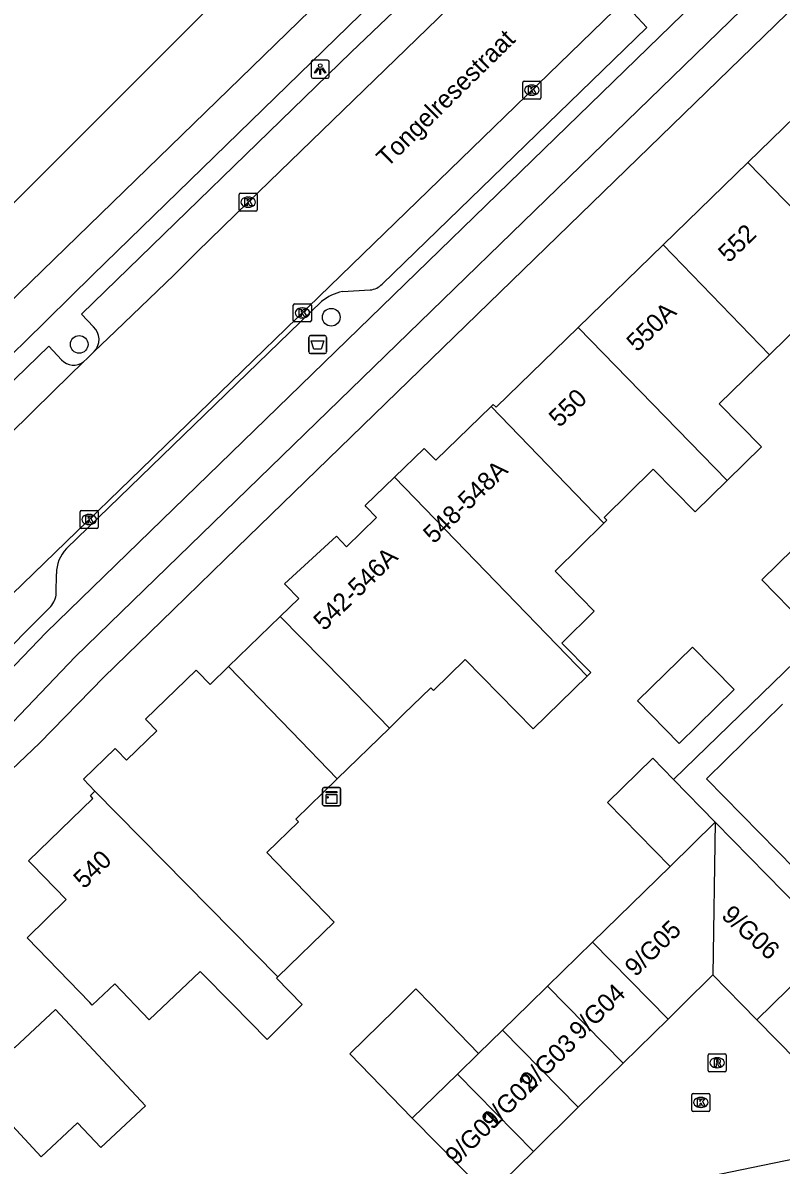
# Model space of a CAD drawing. Extents: x 162880 to 165536, y 384011 to 385179.
# Drawn here: x 164005.4 to 164047.4, y 384241.1 to 384304.3 of the extents above; entities that cross this region are included whole.
import ezdxf

# ---------------------------------------------------------------- set-up
doc = ezdxf.new("R2010")
doc.units = 0
for name, color, linetype in [('IMGEO_Afvalbak', 7, 'Continuous'), ('IMGEO_Boom', 7, 'Continuous'), ('IMGEO_Fietspad_open', 7, 'Continuous'), ('IMGEO_Kast', 7, 'Continuous'), ('IMGEO_Kolk', 7, 'Continuous'), ('IMGEO_Lichtpunt', 7, 'Continuous'), ('IMGEO_Openbare_ruimte_label', 7, 'Continuous'), ('IMGEO_Pand', 7, 'Continuous'), ('IMGEO_Pand_nummerreeks', 7, 'Continuous'), ('IMGEO_Pand_overbouw', 7, 'Continuous'), ('IMGEO_Parkeervlak_open', 7, 'Continuous'), ('IMGEO_Rijbaan_lokaal_gesloten', 7, 'Continuous'), ('IMGEO_Rijbaan_lokaal_open', 7, 'Continuous'), ('IMGEO_Rioolput', 7, 'Continuous'), ('IMGEO_Voetpad_open', 7, 'Continuous')]:
    doc.layers.add(name, color=color, linetype=linetype)

msp = doc.modelspace()

# ---------------------------------------------------------------- linework, layer by layer
at = {"layer": 'IMGEO_Afvalbak'}
for p, q in [((164021.206, 384286.125), (164021.206, 384286.925)), ((164021.206, 384286.925), (164021.206, 384286.125)), ((164021.306, 384287.025), (164022.096, 384287.025)), ((164022.096, 384287.025), (164021.306, 384287.025)), ((164022.196, 384286.925), (164022.196, 384286.125)), ((164022.196, 384286.125), (164022.196, 384286.925)), ((164022.096, 384286.025), (164021.306, 384286.025)), ((164021.306, 384286.025), (164022.096, 384286.025))]:
    msp.add_line(p, q, dxfattribs=at)
msp.add_lwpolyline([(164021.349, 384286.739), (164022.053, 384286.739), (164021.904, 384286.269), (164021.498, 384286.269), (164021.349, 384286.739)], dxfattribs=at)
for centre, start, end in [((164021.306, 384286.925), 90, 180), ((164021.306, 384286.925), 90, 180), ((164022.096, 384286.925), 0, 90), ((164022.096, 384286.925), 360, 90), ((164021.306, 384286.125), 180, 270), ((164021.306, 384286.125), 180, 270), ((164022.096, 384286.125), 270, 0), ((164022.096, 384286.125), 270, 0)]:
    msp.add_arc(centre, 0.1, start, end, dxfattribs=at)
at = {"layer": 'IMGEO_Boom'}
for centre in [(164022.455, 384288.04), (164008.502, 384286.537)]:
    msp.add_circle(centre, 0.489, dxfattribs=at)
at = {"layer": 'IMGEO_Fietspad_open'}
for points in [[(163970.001, 384258.672), (163977.889, 384266.075), (163981.644, 384269.371), (163997.215, 384281.927), (163999.503, 384283.87), (164000, 384284.353), (164038.698, 384321.975), (164046.768, 384329.792)], [(163995.691, 384277.98), (163996.523, 384278.637), (164000, 384281.541), (164000.811, 384282.218), (164002.596, 384283.885), (164005.472, 384286.656), (164009.249, 384290.386), (164048.264, 384328.35)], [(164056.261, 384318.565), (164052.162, 384314.789), (164006.668, 384270.584), (164000.239, 384263.885), (164000, 384263.648), (163990.948, 384254.661), (163986.238, 384250), (163945.765, 384209.948), (163927.179, 384191.226)], [(163960.692, 384221.686), (163966.751, 384227.692), (163989.256, 384250), (163992.452, 384253.182), (164000, 384260.664), (164001.789, 384262.437), (164008.279, 384269.229), (164053.426, 384313.105), (164057.135, 384316.464)]]:
    msp.add_lwpolyline(points, dxfattribs=at)
at = {"layer": 'IMGEO_Kast'}
for p, q in [((164022.05, 384261.991), (164022.891, 384261.991)), ((164022.891, 384261.991), (164022.05, 384261.991)), ((164021.975, 384261.066), (164021.975, 384261.907)), ((164021.975, 384261.907), (164021.975, 384261.066)), ((164022.975, 384261.916), (164022.975, 384261.075)), ((164022.975, 384261.075), (164022.975, 384261.916)), ((164022.9, 384260.991), (164022.059, 384260.991)), ((164022.059, 384260.991), (164022.9, 384260.991))]:
    msp.add_line(p, q, dxfattribs=at)
for points in [[(164022.17, 384261.781), (164022.77, 384261.781), (164022.77, 384261.696), (164022.17, 384261.696), (164022.17, 384261.781)], [(164022.17, 384261.606), (164022.77, 384261.606), (164022.77, 384261.117), (164022.17, 384261.117), (164022.17, 384261.606)]]:
    msp.add_lwpolyline(points, dxfattribs=at)
msp.add_circle((164022.254, 384261.455), 0.0377, dxfattribs=at)
for centre, start, end in [((164022.053, 384261.913), 92.4484, 184.28452), ((164022.053, 384261.913), 92.4484, 184.28452), ((164022.897, 384261.913), 2.4484, 94.28452), ((164022.897, 384261.913), 2.4484, 94.28452), ((164022.053, 384261.069), 182.4484, 274.28452), ((164022.053, 384261.069), 182.4484, 274.28452), ((164022.897, 384261.069), 272.4484, 4.28452), ((164022.897, 384261.069), 272.4484, 4.28452)]:
    msp.add_arc(centre, 0.0779, start, end, dxfattribs=at)
at = {"layer": 'IMGEO_Kolk'}
for p, q in [((164033.062, 384300.189), (164033.062, 384301.041)), ((164033.137, 384301.115), (164033.989, 384301.115)), ((164033.55, 384300.895), (164033.575, 384300.895)), ((164034.063, 384301.041), (164034.063, 384300.189)), ((164033.989, 384300.115), (164033.137, 384300.115)), ((164033.573, 384300.335), (164033.548, 384300.335)), ((164017.429, 384294.913), (164018.281, 384294.913)), ((164017.354, 384293.987), (164017.354, 384294.839)), ((164017.842, 384294.693), (164017.867, 384294.693)), ((164018.355, 384294.839), (164018.355, 384293.987)), ((164018.281, 384293.913), (164017.429, 384293.913)), ((164017.865, 384294.133), (164017.84, 384294.133)), ((164020.355, 384287.854), (164020.355, 384288.706)), ((164020.43, 384288.78), (164021.282, 384288.78)), ((164020.843, 384288.56), (164020.868, 384288.56)), ((164021.356, 384288.706), (164021.356, 384287.854)), ((164020.866, 384288), (164020.841, 384288)), ((164021.282, 384287.78), (164020.43, 384287.78)), ((164008.554, 384276.413), (164008.554, 384277.265)), ((164008.629, 384277.339), (164009.481, 384277.339)), ((164009.555, 384277.265), (164009.555, 384276.413)), ((164009.065, 384276.559), (164009.04, 384276.559)), ((164009.042, 384277.119), (164009.067, 384277.119)), ((164009.481, 384276.339), (164008.629, 384276.339)), ((164042.417, 384244.135), (164042.417, 384244.987)), ((164042.492, 384245.061), (164043.344, 384245.061)), ((164043.418, 384244.987), (164043.418, 384244.135)), ((164042.928, 384244.281), (164042.903, 384244.281)), ((164042.905, 384244.841), (164042.93, 384244.841)), ((164043.344, 384244.061), (164042.492, 384244.061))]:
    msp.add_line(p, q, dxfattribs=at)
for points in [[(164033.062, 384300.189), (164033.062, 384301.041)], [(164033.137, 384301.115), (164033.989, 384301.115)], [(164033.383, 384300.815), (164033.506, 384300.815), (164033.506, 384300.664), (164033.636, 384300.815), (164033.8, 384300.815), (164033.654, 384300.664), (164033.807, 384300.415), (164033.655, 384300.415), (164033.57, 384300.579), (164033.506, 384300.512), (164033.506, 384300.415), (164033.383, 384300.415), (164033.383, 384300.815)], [(164034.063, 384301.041), (164034.063, 384300.189)], [(164033.989, 384300.115), (164033.137, 384300.115)], [(164017.429, 384294.913), (164018.281, 384294.913)], [(164017.354, 384293.987), (164017.354, 384294.839)], [(164017.675, 384294.613), (164017.798, 384294.613), (164017.798, 384294.462), (164017.928, 384294.613), (164018.092, 384294.613), (164017.946, 384294.462), (164018.099, 384294.213), (164017.947, 384294.213), (164017.862, 384294.377), (164017.798, 384294.31), (164017.798, 384294.213), (164017.675, 384294.213), (164017.675, 384294.613)], [(164018.355, 384294.839), (164018.355, 384293.987)], [(164018.281, 384293.913), (164017.429, 384293.913)], [(164020.355, 384287.854), (164020.355, 384288.706)], [(164020.43, 384288.78), (164021.282, 384288.78)], [(164021.356, 384288.706), (164021.356, 384287.854)], [(164020.676, 384288.48), (164020.799, 384288.48), (164020.799, 384288.329), (164020.929, 384288.48), (164021.093, 384288.48), (164020.947, 384288.329), (164021.1, 384288.08), (164020.948, 384288.08), (164020.863, 384288.244), (164020.799, 384288.177), (164020.799, 384288.08), (164020.676, 384288.08), (164020.676, 384288.48)], [(164021.282, 384287.78), (164020.43, 384287.78)], [(164008.554, 384276.413), (164008.554, 384277.265)], [(164008.629, 384277.339), (164009.481, 384277.339)], [(164009.555, 384277.265), (164009.555, 384276.413)], [(164008.875, 384277.039), (164008.998, 384277.039), (164008.998, 384276.888), (164009.128, 384277.039), (164009.292, 384277.039), (164009.146, 384276.888), (164009.299, 384276.639), (164009.147, 384276.639), (164009.062, 384276.803), (164008.998, 384276.736), (164008.998, 384276.639), (164008.875, 384276.639), (164008.875, 384277.039)], [(164009.481, 384276.339), (164008.629, 384276.339)], [(164042.417, 384244.135), (164042.417, 384244.987)], [(164042.492, 384245.061), (164043.344, 384245.061)], [(164043.418, 384244.987), (164043.418, 384244.135)], [(164042.738, 384244.761), (164042.861, 384244.761), (164042.861, 384244.61), (164042.991, 384244.761), (164043.155, 384244.761), (164043.009, 384244.61), (164043.162, 384244.361), (164043.01, 384244.361), (164042.925, 384244.525), (164042.861, 384244.458), (164042.861, 384244.361), (164042.738, 384244.361), (164042.738, 384244.761)], [(164043.344, 384244.061), (164042.492, 384244.061)]]:
    msp.add_lwpolyline(points, dxfattribs=at)
for centre, start, end in [((164033.139, 384301.039), 91.55205, 178.44795), ((164033.139, 384301.039), 91.55205, 178.44795), ((164033.987, 384301.039), 1.55205, 88.44795), ((164033.987, 384301.039), 1.55205, 88.44795), ((164033.139, 384300.191), 181.55205, 268.44795), ((164033.139, 384300.191), 181.55205, 268.44795), ((164033.987, 384300.191), 271.55205, 358.44795), ((164033.987, 384300.191), 271.55205, 358.44795), ((164017.431, 384294.837), 91.55205, 178.44795), ((164017.431, 384294.837), 91.55205, 178.44795), ((164018.279, 384294.837), 1.55205, 88.44795), ((164018.279, 384294.837), 1.55205, 88.44795), ((164017.431, 384293.989), 181.55205, 268.44795), ((164017.431, 384293.989), 181.55205, 268.44795), ((164018.279, 384293.989), 271.55205, 358.44795), ((164018.279, 384293.989), 271.55205, 358.44795), ((164020.432, 384288.704), 91.55205, 178.44795), ((164020.432, 384288.704), 91.55205, 178.44795), ((164021.28, 384288.704), 1.55205, 88.44795), ((164021.28, 384288.704), 1.55205, 88.44795), ((164020.432, 384287.856), 181.55205, 268.44795), ((164020.432, 384287.856), 181.55205, 268.44795), ((164021.28, 384287.856), 271.55205, 358.44795), ((164021.28, 384287.856), 271.55205, 358.44795), ((164008.631, 384277.263), 91.55205, 178.44795), ((164008.631, 384277.263), 91.55205, 178.44795), ((164009.479, 384277.263), 1.55205, 88.44795), ((164009.479, 384277.263), 1.55205, 88.44795), ((164008.631, 384276.415), 181.55205, 268.44795), ((164008.631, 384276.415), 181.55205, 268.44795), ((164009.479, 384276.415), 271.55205, 358.44795), ((164009.479, 384276.415), 271.55205, 358.44795), ((164042.494, 384244.985), 91.55205, 178.44795), ((164042.494, 384244.985), 91.55205, 178.44795), ((164043.342, 384244.985), 1.55205, 88.44795), ((164043.342, 384244.985), 1.55205, 88.44795), ((164042.494, 384244.137), 181.55205, 268.44795), ((164042.494, 384244.137), 181.55205, 268.44795), ((164043.342, 384244.137), 271.55205, 358.44795), ((164043.342, 384244.137), 271.55205, 358.44795)]:
    msp.add_arc(centre, 0.0765, start, end, dxfattribs=at)
for centre, major_axis, ratio, start_param, end_param in [((164033.549, 384300.615), (-0.387, 0.002), 0.722429, 4.712389, 7.853982), ((164033.574, 384300.615), (-0.39, 0.002), 0.717154, 1.570796, 4.712389), ((164017.841, 384294.413), (-0.387, 0.002), 0.722429, 4.712389, 7.853982), ((164017.866, 384294.413), (-0.39, 0.002), 0.717154, 1.570796, 4.712389), ((164020.842, 384288.28), (-0.387, 0.002), 0.722429, 4.712389, 7.853982), ((164020.867, 384288.28), (-0.39, 0.002), 0.717154, 1.570796, 4.712389), ((164009.041, 384276.839), (-0.387, 0.002), 0.722429, 4.712389, 7.853982), ((164009.066, 384276.839), (-0.39, 0.002), 0.717154, 1.570796, 4.712389), ((164042.904, 384244.561), (-0.387, 0.002), 0.722429, 4.712389, 7.853982), ((164042.929, 384244.561), (-0.39, 0.002), 0.717154, 1.570796, 4.712389)]:
    msp.add_ellipse(centre, major_axis=major_axis, ratio=ratio, start_param=start_param, end_param=end_param, dxfattribs=at)
at = {"layer": 'IMGEO_Lichtpunt'}
for p, q in [((164021.346, 384302.179), (164021.346, 384301.372)), ((164021.346, 384302.179), (164021.346, 384301.372)), ((164022.248, 384302.274), (164021.44, 384302.274)), ((164022.248, 384302.274), (164021.44, 384302.274)), ((164022.342, 384301.372), (164022.342, 384302.179)), ((164022.342, 384301.372), (164022.342, 384302.179)), ((164021.44, 384301.278), (164022.248, 384301.278)), ((164021.44, 384301.278), (164022.248, 384301.278))]:
    msp.add_line(p, q, dxfattribs=at)
for points in [[(164021.72, 384301.843), (164021.759, 384301.815), (164021.571, 384301.553), (164021.533, 384301.58), (164021.72, 384301.843)], [(164021.932, 384301.815), (164021.97, 384301.842), (164022.157, 384301.58), (164022.118, 384301.552), (164021.932, 384301.815)], [(164021.822, 384301.795), (164021.869, 384301.795), (164021.869, 384301.473), (164021.822, 384301.473), (164021.822, 384301.795)]]:
    msp.add_lwpolyline(points, dxfattribs=at)
msp.add_circle((164021.845, 384301.977), 0.0994, dxfattribs=at)
for centre, start, end in [((164021.44, 384302.179), 90, 180), ((164021.44, 384302.179), 90, 180), ((164022.248, 384302.179), 0, 90), ((164022.248, 384302.179), 0, 90), ((164021.44, 384301.372), 180, 270), ((164021.44, 384301.372), 180, 270), ((164022.248, 384301.372), 270, 0), ((164022.248, 384301.372), 270, 360)]:
    msp.add_arc(centre, 0.0946, start, end, dxfattribs=at)
at = {"layer": 'IMGEO_Pand'}
for points in [[(164050.068, 384301.337), (164049.966, 384301.238), (164050.119, 384301.08), (164045.521, 384296.61)], [(164040.822, 384292.042), (164045.521, 384296.61)], [(164045.521, 384296.61), (164053.725, 384288.178)], [(164036.124, 384287.474), (164040.822, 384292.042)], [(164040.822, 384292.042), (164046.718, 384285.967)], [(164053.725, 384288.178), (164051.962, 384286.448), (164049.63, 384288.825), (164046.718, 384285.967)], [(164031.306, 384283.097), (164031.427, 384283.214), (164031.58, 384283.056), (164036.124, 384287.474)], [(164036.124, 384287.474), (164044.367, 384278.996)], [(164046.718, 384285.967), (164043.934, 384283.236), (164046.266, 384280.859), (164044.367, 384278.996)], [(164025.951, 384279.178), (164027.593, 384280.766), (164028.238, 384280.12), (164031.306, 384283.097)], [(164031.306, 384283.097), (164037.545, 384276.633)], [(164036.62, 384268.171), (164033.64, 384265.246), (164029.872, 384269.086), (164028.116, 384267.363), (164027.962, 384267.52), (164026.46, 384266.053), (164025.68, 384265.291), (164023.129, 384267.902), (164019.634, 384271.477), (164020.652, 384272.473), (164019.942, 384273.196), (164019.862, 384273.271), (164022.74, 384275.915), (164023.303, 384275.332), (164024.968, 384276.955), (164024.396, 384277.535), (164024.33, 384277.611), (164025.951, 384279.178)], [(164036.62, 384268.171), (164025.951, 384279.178)], [(164044.367, 384278.996), (164042.597, 384277.26), (164040.279, 384279.623), (164037.559, 384276.955), (164037.713, 384276.798), (164037.545, 384276.633)], [(164037.545, 384276.633), (164034.845, 384273.981), (164037.017, 384271.769), (164035.212, 384269.997), (164036.816, 384268.363), (164036.62, 384268.171)], [(164050.348, 384272.845), (164048.605, 384271.135), (164046.294, 384273.491), (164048.047, 384275.211)], [(164039.412, 384266.792), (164042.452, 384269.777), (164044.757, 384267.429), (164041.717, 384264.444), (164039.412, 384266.792)], [(164009.372, 384261.798), (164008.736, 384262.462), (164010.496, 384264.151), (164010.579, 384264.068), (164011.126, 384263.506), (164012.795, 384265.13), (164012.238, 384265.702), (164012.164, 384265.775), (164014.973, 384268.505), (164015.05, 384268.426), (164015.758, 384267.708), (164016.774, 384268.691), (164020.253, 384265.099), (164022.792, 384262.479), (164022.003, 384261.714), (164020.495, 384260.253), (164020.648, 384260.095), (164018.888, 384258.391), (164022.623, 384254.533), (164019.502, 384251.511)], [(164041.22, 384257.622), (164037.748, 384261.17), (164040.249, 384263.618), (164041.4, 384262.442)], [(164041.4, 384262.442), (164043.707, 384260.084)], [(164019.502, 384251.511), (164019.428, 384251.439), (164020.844, 384249.979), (164018.913, 384248.052), (164016.986, 384250), (164015.192, 384251.814), (164012.38, 384249.126), (164010.467, 384251.128), (164009.225, 384249.941), (164009.089, 384250.084), (164005.618, 384253.682), (164007.773, 384255.792), (164005.894, 384257.726), (164005.695, 384257.931), (164009.263, 384261.384), (164009.125, 384261.547), (164009.372, 384261.798)], [(164009.372, 384261.798), (164019.502, 384251.511)], [(164041.22, 384257.622), (164043.707, 384260.084)], [(164043.707, 384260.084), (164043.586, 384251.622)], [(164043.707, 384260.084), (164043.725, 384260.066), (164050.313, 384253.336)], [(164036.921, 384253.427), (164041.22, 384257.622)], [(164034.426, 384250.993), (164036.921, 384253.427)], [(164041.101, 384249.178), (164036.921, 384253.427)], [(164050.313, 384253.336), (164046.014, 384249.142)], [(163995.146, 384248.028), (163997.264, 384250), (164000, 384252.547), (164000.159, 384252.695), (164002.672, 384250), (164004.921, 384247.588), (164007.2, 384249.713), (164010.609, 384246.055), (164012.179, 384244.371), (164009.694, 384242.055), (164008.413, 384243.428), (164006.403, 384241.554), (164003.876, 384244.264), (164001.068, 384241.645)], [(164041.101, 384249.178), (164041.937, 384250), (164043.586, 384251.622)], [(164043.586, 384251.622), (164045.174, 384250), (164046.014, 384249.142)], [(164026.942, 384243.693), (164023.489, 384247.252), (164025.948, 384249.671), (164026.282, 384250), (164027.143, 384250.847), (164027.965, 384250), (164030.611, 384247.272)], [(164031.931, 384248.559), (164033.408, 384250), (164034.426, 384250.993)], [(164034.426, 384250.993), (164038.617, 384246.733)], [(164038.617, 384246.733), (164041.101, 384249.178)], [(164046.014, 384249.142), (164048.226, 384246.881)], [(164030.611, 384247.272), (164031.931, 384248.559)], [(164036.133, 384244.289), (164031.931, 384248.559)], [(164030.611, 384247.272), (164029.436, 384246.126)], [(164036.133, 384244.289), (164038.617, 384246.733)], [(164029.436, 384246.126), (164026.942, 384243.693)], [(164033.648, 384241.844), (164029.436, 384246.126)], [(164033.648, 384241.844), (164036.133, 384244.289)], [(164031.164, 384239.4), (164026.942, 384243.693)], [(164031.164, 384239.4), (164033.648, 384241.844)]]:
    msp.add_lwpolyline(points, dxfattribs=at)
at = {"layer": 'IMGEO_Pand_overbouw'}
msp.add_lwpolyline([(164019.634, 384271.477), (164016.774, 384268.691), (164020.253, 384265.099), (164022.792, 384262.479), (164025.68, 384265.291), (164023.129, 384267.902)], close=True, dxfattribs=at)
at = {"layer": 'IMGEO_Parkeervlak_open'}
for points in [[(164009.291, 384287.515), (164008.626, 384288.203), (164023.551, 384302.725), (164027.098, 384306.12), (164027.481, 384305.746)], [(164025.275, 384289.873), (164039.926, 384304.088), (164039.164, 384304.896)], [(164023.077, 384289.464), (164024.607, 384289.555)], [(164007.796, 384275.231), (164021.921, 384288.915)], [(163997.711, 384277.604), (164000, 384279.821), (164006.827, 384286.433), (164007.527, 384285.684)], [(164007.23, 384272.752), (164007.25, 384273.836)], [(164003.453, 384268.529), (164006.924, 384272.028)]]:
    msp.add_lwpolyline(points, dxfattribs=at)
for centre, radius, start, end in [((164024.52, 384290.598), 1.047, 274.76145, 316.15193), ((164023.659, 384286.748), 2.778, 102.08608, 128.72127), ((164008.62, 384286.801), 0.98, 317.30593, 46.76709), ((164008.204, 384286.32), 0.929, 223.199, 305.96455), ((164009.203, 384273.876), 1.954, 136.07873, 181.17073), ((164006.131, 384272.79), 1.1, 316.1518, 358.02532)]:
    msp.add_arc(centre, radius, start, end, dxfattribs=at)
at = {"layer": 'IMGEO_Rijbaan_lokaal_gesloten'}
for points in [[(163965.356, 384234.478), (163981.371, 384250), (164000, 384268.063), (164012.541, 384280.223), (164012.688, 384280.365), (164038.119, 384305.035), (164038.259, 384305.21), (164040.448, 384307.294), (164052.622, 384319.055), (164053.349, 384319.713)], [(164044.157, 384319.964), (164030.101, 384306.298), (164017.855, 384294.412), (164015.039, 384291.655), (164013.757, 384290.387), (164010.515, 384287.269), (164009.34, 384286.137)], [(164009.34, 384286.137), (164008.944, 384285.756), (164008.75, 384285.568)], [(164008.75, 384285.568), (164007.099, 384283.962), (164004.65, 384281.541), (164000, 384277.041), (163996.638, 384273.794)]]:
    msp.add_lwpolyline(points, dxfattribs=at)
at = {"layer": 'IMGEO_Rijbaan_lokaal_open'}
msp.add_lwpolyline([(164051.084, 384242.038), (164039.286, 384239.612), (164038.275, 384239.297), (164038.104, 384239.136)], dxfattribs=at)
at = {"layer": 'IMGEO_Rioolput'}
for p, q in [((164043.315, 384246.331), (164043.315, 384247.183)), ((164043.39, 384247.257), (164044.242, 384247.257)), ((164043.803, 384247.037), (164043.828, 384247.037)), ((164044.316, 384247.183), (164044.316, 384246.331)), ((164044.242, 384246.257), (164043.39, 384246.257)), ((164043.826, 384246.477), (164043.801, 384246.477))]:
    msp.add_line(p, q, dxfattribs=at)
for points in [[(164043.315, 384246.331), (164043.315, 384247.183)], [(164043.39, 384247.257), (164044.242, 384247.257)], [(164043.904, 384246.955), (164043.652, 384246.957), (164043.652, 384246.557)], [(164043.83, 384246.876), (164043.776, 384246.876), (164043.776, 384246.795)], [(164043.776, 384246.795), (164043.828, 384246.795)], [(164044.316, 384247.183), (164044.316, 384246.331)], [(164044.242, 384246.257), (164043.39, 384246.257)], [(164043.652, 384246.557), (164043.776, 384246.557), (164043.776, 384246.719), (164043.787, 384246.719)], [(164043.834, 384246.69), (164043.905, 384246.557), (164044.045, 384246.557), (164043.98, 384246.683)]]:
    msp.add_lwpolyline(points, dxfattribs=at)
for centre, radius, start, end in [((164043.392, 384247.181), 0.0765, 91.55205, 178.44795), ((164043.392, 384247.181), 0.0765, 91.55205, 178.44795), ((164043.812, 384246.984), 0.19, 274.7715, 282.96867), ((164043.836, 384246.78), 0.0964, 77.00612, 93.18647), ((164043.85, 384246.837), 0.0378, 276.66336, 79.67722), ((164043.903, 384246.845), 0.109, 350.36119, 89.41601), ((164043.901, 384246.845), 0.112, 277.58423, 350.98172), ((164044.24, 384247.181), 0.0765, 1.55205, 88.44795), ((164044.24, 384247.181), 0.0765, 1.55205, 88.44795), ((164043.392, 384246.333), 0.0765, 181.55205, 268.44795), ((164043.392, 384246.333), 0.0765, 181.55205, 268.44795), ((164043.786, 384246.666), 0.0533, 26.02933, 88.69889), ((164043.885, 384246.63), 0.108, 29.51342, 73.79051), ((164044.24, 384246.333), 0.0765, 271.55205, 358.44795), ((164044.24, 384246.333), 0.0765, 271.55205, 358.44795)]:
    msp.add_arc(centre, radius, start, end, dxfattribs=at)
for centre, major_axis, ratio, start_param, end_param in [((164043.802, 384246.757), (-0.387, 0.002), 0.722429, 4.712389, 7.853982), ((164043.827, 384246.757), (-0.39, 0.002), 0.717154, 1.570796, 4.712389)]:
    msp.add_ellipse(centre, major_axis=major_axis, ratio=ratio, start_param=start_param, end_param=end_param, dxfattribs=at)
at = {"layer": 'IMGEO_Voetpad_open'}
for points in [[(163976.535, 384268.271), (163994.608, 384284.105), (164000, 384289.497), (164058.477, 384347.975), (164058.648, 384347.891), (164060.6, 384349.834), (164066.829, 384356.036), (164069.081, 384358.456)], [(163967.269, 384225.92), (163991.6, 384250), (163993.563, 384252.019), (164000, 384258.382), (164000.421, 384258.798), (164000.53, 384258.712), (164003.136, 384261.267), (164004.769, 384262.989), (164006.301, 384264.46), (164009.873, 384268.115), (164013.705, 384271.839), (164016.589, 384274.641), (164054.659, 384311.633), (164056.143, 384312.967), (164056.873, 384313.629), (164059.742, 384310.757), (164061.479, 384312.495)], [(164041.4, 384262.442), (164064.027, 384284.392), (164072.952, 384284.662), (164077.211, 384284.78)], [(164047.44, 384266.608), (164043.225, 384262.473), (164052.025, 384253.502)]]:
    msp.add_lwpolyline(points, dxfattribs=at)

# ---------------------------------------------------------------- texts
at = {"layer": 'IMGEO_Openbare_ruimte_label'}
msp.add_text('Tongelresestraat', height=1, rotation=44.5948, dxfattribs=at).set_placement((164025.559, 384296.303))
at = {"layer": 'IMGEO_Pand_nummerreeks'}
for s, rotation, p in [('552', 44.19303, (164044.467, 384291.012)), ('550A', 44.19303, (164039.392, 384286.076)), ('550', 44.19303, (164035.091, 384281.896)), ('548-548A', 44.13374, (164028.139, 384275.454)), ('542-546A', 44.26672, (164022.064, 384270.633)), ('540', 44.06045, (164008.772, 384256.344)), ('9/G06', 318.02047, (164043.996, 384254.829)), ('9/G05', 44.53114, (164039.301, 384251.473)), ('9/G04', 44.53114, (164036.223, 384247.956)), ('9/G03', 44.53114, (164033.504, 384245.171)), ('9/G02', 44.53114, (164031.37, 384243.002)), ('9/G01', 44.53114, (164029.359, 384241.025))]:
    msp.add_text(s, height=1, rotation=rotation, dxfattribs=at).set_placement(p)

doc.saveas('drawing.dxf')
